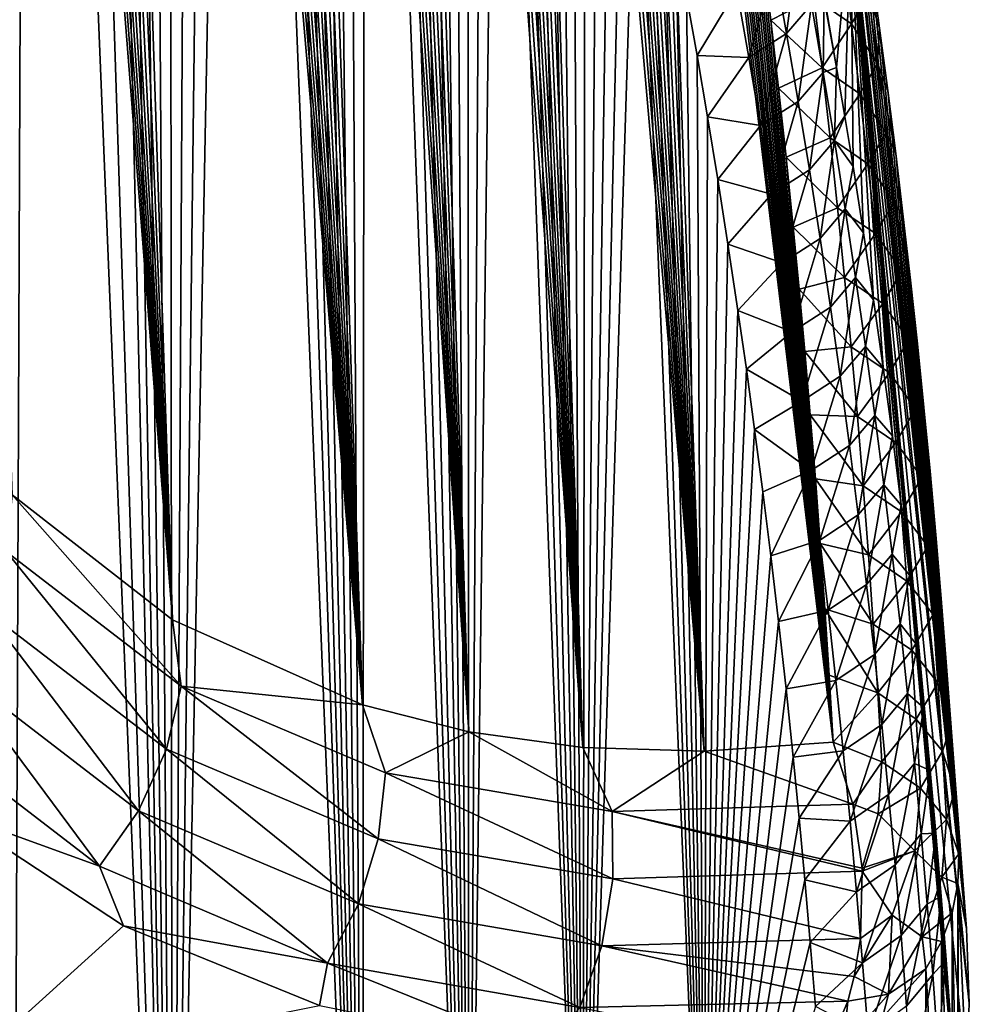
# Model space of a CAD drawing. Header units: metres. Extents: x -109 to 109, y -452 to 89.
# Tile 424 of 656: x 94.08 to 101.45, y -59.37 to -51.73. Entities that reach past the tile are written whole.
import ezdxf

# ---------------------------------------------------------------- set-up
doc = ezdxf.new("R2010")
doc.units = ezdxf.units.M
doc.layers.add('solid_k244270000c71_000_01_01', color=7, linetype='CONTINUOUS')

msp = doc.modelspace()

# ---------------------------------------------------------------- linework, layer by layer
at = {"layer": 'solid_k244270000c71_000_01_01'}
for points in [[(95.265472, -56.383541, 49.535446), (93.110634, -27.522493, 30.601496), (92.979492, -27.381588, 30.773851)], [(94.02282, -55.41444, 51.15097), (95.265472, -56.383541, 49.535446), (92.979492, -27.381588, 30.773851)], [(95.265472, -56.383541, 49.535446), (93.248306, -27.690174, 30.446127), (93.110634, -27.522493, 30.601496)], [(95.265472, -56.383541, 49.535446), (93.395241, -27.889816, 30.306898), (93.248306, -27.690174, 30.446127)], [(95.265472, -56.383541, 49.535446), (93.554832, -28.128473, 30.18388), (93.395241, -27.889816, 30.306898)], [(95.265472, -56.383541, 49.535446), (93.730324, -28.415083, 30.079674), (93.554832, -28.128473, 30.18388)], [(95.265472, -56.383541, 49.535446), (93.925484, -28.761179, 29.998798), (93.730324, -28.415083, 30.079674)], [(95.265472, -56.383541, 49.535446), (94.142647, -29.17742, 29.948421), (93.925484, -28.761179, 29.998798)], [(95.265472, -56.383541, 49.535446), (94.382721, -29.672926, 29.937283), (94.142647, -29.17742, 29.948421)], [(96.741135, -57.045139, 47.886642), (94.511551, -29.952883, 29.949003), (94.382721, -29.672926, 29.937283)], [(95.265472, -56.383541, 49.535446), (96.741135, -57.045139, 47.886642), (94.382721, -29.672926, 29.937283)], [(96.741135, -57.045139, 47.886642), (94.646324, -30.256248, 29.974174), (94.511551, -29.952883, 29.949003)], [(96.741135, -57.045139, 47.886642), (94.787125, -30.58359, 30.013449), (94.646324, -30.256248, 29.974174)], [(96.741135, -57.045139, 47.886642), (94.934067, -30.936939, 30.068628), (94.787125, -30.58359, 30.013449)], [(96.741135, -57.045139, 47.886642), (95.087265, -31.317345, 30.140705), (94.934067, -30.936939, 30.068628)], [(96.741135, -57.045139, 47.886642), (95.246849, -31.726147, 30.230917), (95.087265, -31.317345, 30.140705)], [(96.741135, -57.045139, 47.886642), (95.412903, -32.165615, 30.341255), (95.246849, -31.726147, 30.230917)], [(96.741135, -57.045139, 47.886642), (95.585526, -32.636566, 30.472559), (95.412903, -32.165615, 30.341255)], [(96.741135, -57.045139, 47.886642), (95.764824, -33.141808, 30.62722), (95.585526, -32.636566, 30.472559)], [(96.741135, -57.045139, 47.886642), (95.950874, -33.682789, 30.806593), (95.764824, -33.141808, 30.62722)], [(97.56636, -57.253414, 47.051559), (96.07869, -34.064339, 30.940819), (95.950874, -33.682789, 30.806593)], [(96.741135, -57.045139, 47.886642), (97.56636, -57.253414, 47.051559), (95.950874, -33.682789, 30.806593)], [(97.56636, -57.253414, 47.051559), (96.209541, -34.463295, 31.087397), (96.07869, -34.064339, 30.940819)], [(97.56636, -57.253414, 47.051559), (96.343407, -34.881142, 31.247585), (96.209541, -34.463295, 31.087397)], [(97.56636, -57.253414, 47.051559), (96.480331, -35.31731, 31.42098), (96.343407, -34.881142, 31.247585)], [(97.56636, -57.253414, 47.051559), (96.620224, -35.773956, 31.609423), (96.480331, -35.31731, 31.42098)], [(97.56636, -57.253414, 47.051559), (96.763138, -36.251026, 31.812901), (96.620224, -35.773956, 31.609423)], [(97.56636, -57.253414, 47.051559), (96.908997, -36.749458, 32.03228), (96.763138, -36.251026, 31.812901)], [(98.449883, -57.374477, 46.210541), (97.057686, -37.271248, 32.269295), (96.908997, -36.749458, 32.03228)], [(97.56636, -57.253414, 47.051559), (98.449883, -57.374477, 46.210541), (96.908997, -36.749458, 32.03228)], [(98.449883, -57.374477, 46.210541), (97.209259, -37.815647, 32.523354), (97.057686, -37.271248, 32.269295)], [(98.449883, -57.374477, 46.210541), (97.324677, -38.240456, 32.726578), (97.209259, -37.815647, 32.523354)], [(94.022644, -67.019218, 34.577629), (93.921356, -38.025181, 16.758844), (94.138138, -38.119164, 17.166239)], [(95.265274, -65.832581, 36.040886), (94.022644, -67.019218, 34.577629), (94.138138, -38.119164, 17.166239)], [(95.265274, -65.832581, 36.040886), (94.138138, -38.119164, 17.166239), (94.37822, -38.277065, 17.63529)], [(95.265274, -65.832581, 36.040886), (94.37822, -38.277065, 17.63529), (94.641838, -38.510315, 18.170551)], [(98.449883, -57.374477, 46.210541), (97.441521, -38.679996, 32.941177), (97.324677, -38.240456, 32.726578)], [(95.265274, -65.832581, 36.040886), (94.641838, -38.510315, 18.170551), (94.782677, -38.658661, 18.464588)], [(95.265274, -65.832581, 36.040886), (94.782677, -38.658661, 18.464588), (94.929657, -38.830875, 18.777643)], [(98.449883, -57.374477, 46.210541), (97.559883, -39.13353, 33.166523), (97.441521, -38.679996, 32.941177)], [(95.265274, -65.832581, 36.040886), (94.929657, -38.830875, 18.777643), (95.082901, -39.028248, 19.110355)], [(95.265274, -65.832581, 36.040886), (95.082901, -39.028248, 19.110355), (95.242516, -39.252426, 19.463573)], [(98.449883, -57.374477, 46.210541), (97.67955, -39.602562, 33.403988), (97.559883, -39.13353, 33.166523)], [(95.265274, -65.832581, 36.040886), (95.242516, -39.252426, 19.463573), (95.408615, -39.505981, 19.838722)], [(95.265274, -65.832581, 36.040886), (95.408615, -39.505981, 19.838722), (95.581306, -39.789974, 20.23628)], [(98.449883, -57.374477, 46.210541), (97.800339, -40.088364, 33.65472), (97.67955, -39.602562, 33.403988)], [(95.265274, -65.832581, 36.040886), (95.581306, -39.789974, 20.23628), (95.760658, -40.107662, 20.658068)], [(96.741051, -64.509384, 37.226646), (95.265274, -65.832581, 36.040886), (95.760658, -40.107662, 20.658068)], [(96.741051, -64.509384, 37.226646), (95.760658, -40.107662, 20.658068), (95.946754, -40.460812, 21.104986)], [(98.449883, -57.374477, 46.210541), (97.92244, -40.589767, 33.917648), (97.800339, -40.088364, 33.65472)], [(96.741051, -64.509384, 37.226646), (95.946754, -40.460812, 21.104986), (96.074608, -40.717167, 21.417561)], [(99.391647, -57.40308, 45.364529), (98.045624, -41.107983, 34.193924), (97.92244, -40.589767, 33.917648)], [(98.449883, -57.374477, 46.210541), (99.391647, -57.40308, 45.364529), (97.92244, -40.589767, 33.917648)], [(96.741051, -64.509384, 37.226646), (96.074608, -40.717167, 21.417561), (96.20549, -40.991093, 21.742273)], [(96.741051, -64.509384, 37.226646), (96.20549, -40.991093, 21.742273), (96.339401, -41.284267, 22.080093)], [(99.391647, -57.40308, 45.364529), (98.16954, -41.644905, 34.485298), (98.045624, -41.107983, 34.193924)], [(96.741051, -64.509384, 37.226646), (96.339401, -41.284267, 22.080093), (96.476379, -41.596123, 22.430626)], [(96.741051, -64.509384, 37.226646), (96.476379, -41.596123, 22.430626), (96.616341, -41.929134, 22.795265)], [(99.391647, -57.40308, 45.364529), (98.269302, -42.087505, 34.728859), (98.16954, -41.644905, 34.485298)], [(96.741051, -64.509384, 37.226646), (96.616341, -41.929134, 22.795265), (96.759323, -42.283272, 23.173965)], [(99.391647, -57.40308, 45.364529), (98.369644, -42.541523, 34.981541), (98.269302, -42.087505, 34.728859)], [(97.566322, -63.79586, 37.708012), (96.741051, -64.509384, 37.226646), (96.759323, -42.283272, 23.173965)], [(97.566322, -63.79586, 37.708012), (96.759323, -42.283272, 23.173965), (96.905258, -42.659676, 23.567314)], [(100.417603, -52.099319, 33.738079), (100.322754, -51.56638, 33.317566), (98.742416, -42.415699, 29.699793)], [(100.529755, -50.854004, 35.608356), (100.417603, -52.099319, 33.738079), (98.742416, -42.415699, 29.699793)], [(99.391647, -57.40308, 45.364529), (98.470284, -43.00808, 35.244434), (98.369644, -42.541523, 34.981541)], [(97.566322, -63.79586, 37.708012), (96.905258, -42.659676, 23.567314), (97.054024, -43.060658, 23.976593)], [(99.391647, -57.40308, 45.364529), (98.570953, -43.488312, 35.518631), (98.470284, -43.00808, 35.244434)], [(97.566322, -63.79586, 37.708012), (97.054024, -43.060658, 23.976593), (97.205688, -43.485409, 24.401304)], [(97.566322, -63.79586, 37.708012), (97.205688, -43.485409, 24.401304), (97.321175, -43.821548, 24.73103)], [(99.391647, -57.40308, 45.364529), (98.671738, -43.98193, 35.803814), (98.570953, -43.488312, 35.518631)], [(97.566322, -63.79586, 37.708012), (97.321175, -43.821548, 24.73103), (97.438095, -44.173435, 25.070719)], [(99.391647, -57.40308, 45.364529), (98.772789, -44.48822, 36.099281), (98.671738, -43.98193, 35.803814)], [(97.566322, -63.79586, 37.708012), (97.438095, -44.173435, 25.070719), (97.556534, -44.540215, 25.419891)], [(97.566322, -63.79586, 37.708012), (97.556534, -44.540215, 25.419891), (97.676285, -44.923706, 25.779497)], [(99.391647, -57.40308, 45.364529), (98.873726, -45.008598, 36.406422), (98.772789, -44.48822, 36.099281)], [(97.566322, -63.79586, 37.708012), (97.676285, -44.923706, 25.779497), (97.797173, -45.325424, 26.150341)], [(99.391647, -57.40308, 45.364529), (98.974144, -45.544506, 36.726631), (98.873726, -45.008598, 36.406422)], [(98.449867, -63.046947, 38.109428), (97.566322, -63.79586, 37.708012), (97.797173, -45.325424, 26.150341)], [(98.449867, -63.046947, 38.109428), (97.797173, -45.325424, 26.150341), (97.919373, -45.743958, 26.531687)], [(100.391487, -57.332981, 44.514408), (99.074013, -46.096302, 37.060184), (98.974144, -45.544506, 36.726631)], [(99.391647, -57.40308, 45.364529), (100.391487, -57.332981, 44.514408), (98.974144, -45.544506, 36.726631)], [(98.449867, -63.046947, 38.109428), (97.919373, -45.743958, 26.531687), (98.042656, -46.180805, 26.92429)], [(100.391487, -57.332981, 44.514408), (99.173721, -46.662621, 37.405655), (99.074013, -46.096302, 37.060184)], [(98.449867, -63.046947, 38.109428), (98.042656, -46.180805, 26.92429), (98.166687, -46.638268, 27.329321)], [(98.449867, -63.046947, 38.109428), (98.166687, -46.638268, 27.329321), (98.266548, -47.018555, 27.66206)], [(100.391487, -57.332981, 44.514408), (99.256294, -47.146633, 37.703716), (99.173721, -46.662621, 37.405655)], [(98.449867, -63.046947, 38.109428), (98.266548, -47.018555, 27.66206), (98.366974, -47.411327, 28.002415)], [(100.391487, -57.332981, 44.514408), (99.338005, -47.642574, 38.012024), (99.256294, -47.146633, 37.703716)], [(98.449867, -63.046947, 38.109428), (98.366974, -47.411327, 28.002415), (98.46772, -47.818012, 28.351078)], [(100.391487, -57.332981, 44.514408), (99.418495, -48.151325, 38.331509), (99.338005, -47.642574, 38.012024)], [(98.449867, -63.046947, 38.109428), (98.46772, -47.818012, 28.351078), (98.568497, -48.240028, 28.708746)], [(100.391487, -57.332981, 44.514408), (99.498138, -48.671741, 38.660961), (99.418495, -48.151325, 38.331509)], [(98.449867, -63.046947, 38.109428), (98.568497, -48.240028, 28.708746), (98.669395, -48.676968, 29.075251)], [(100.391487, -57.332981, 44.514408), (99.577087, -49.203453, 38.999947), (99.498138, -48.671741, 38.660961)], [(98.449867, -63.046947, 38.109428), (98.669395, -48.676968, 29.075251), (98.770554, -49.12793, 29.450165)], [(98.449867, -63.046947, 38.109428), (98.770554, -49.12793, 29.450165), (98.871605, -49.594704, 29.834345)], [(100.391487, -57.332981, 44.514408), (99.654839, -49.74794, 39.349953), (99.577087, -49.203453, 38.999947)], [(100.417664, -49.522816, 37.418468), (101.448524, -59.359497, 41.563969), (100.529755, -50.854004, 35.608356)], [(100.417664, -49.522816, 37.418468), (101.42804, -58.779678, 42.392033), (101.448524, -59.359497, 41.563969)], [(100.417664, -49.522816, 37.418468), (100.48259, -49.932442, 37.674034), (101.42804, -58.779678, 42.392033)], [(99.391632, -62.261734, 38.425663), (98.449867, -63.046947, 38.109428), (98.871605, -49.594704, 29.834345)], [(99.391632, -62.261734, 38.425663), (98.871605, -49.594704, 29.834345), (98.972153, -50.079098, 30.228661)], [(100.391487, -57.332981, 44.514408), (99.720161, -50.225929, 39.65984), (99.654839, -49.74794, 39.349953)], [(100.48259, -49.932442, 37.674034), (100.546295, -50.346947, 37.934528), (101.42804, -58.779678, 42.392033)], [(99.391632, -62.261734, 38.425663), (98.972153, -50.079098, 30.228661), (99.072136, -50.581482, 30.633356)], [(100.391487, -57.332981, 44.514408), (99.783928, -50.715328, 39.97982), (99.720161, -50.225929, 39.65984)], [(100.546295, -50.346947, 37.934528), (100.617531, -50.826797, 38.23843), (101.42804, -58.779678, 42.392033)], [(99.391632, -62.261734, 38.425663), (99.072136, -50.581482, 30.633356), (99.171967, -51.100048, 31.047625)], [(100.391487, -57.332981, 44.514408), (99.846283, -51.217297, 40.310638), (99.783928, -50.715328, 39.97982)], [(100.482521, -52.479504, 34.035538), (100.417603, -52.099319, 33.738079), (100.529755, -50.854004, 35.608356)], [(100.546219, -52.866009, 34.335911), (100.482521, -52.479504, 34.035538), (100.529755, -50.854004, 35.608356)], [(100.627518, -53.380814, 34.73291), (100.546219, -52.866009, 34.335911), (100.529755, -50.854004, 35.608356)], [(100.70575, -53.901924, 35.131245), (100.627518, -53.380814, 34.73291), (100.529755, -50.854004, 35.608356)], [(100.780457, -54.426758, 35.528824), (100.70575, -53.901924, 35.131245), (100.529755, -50.854004, 35.608356)], [(100.851852, -54.957203, 35.926956), (100.780457, -54.426758, 35.528824), (100.529755, -50.854004, 35.608356)], [(100.920074, -55.494781, 36.326836), (100.851852, -54.957203, 35.926956), (100.529755, -50.854004, 35.608356)], [(100.984879, -56.038239, 36.727592), (100.920074, -55.494781, 36.326836), (100.529755, -50.854004, 35.608356)], [(101.046066, -56.58633, 37.128361), (100.984879, -56.038239, 36.727592), (100.529755, -50.854004, 35.608356)], [(101.096504, -57.068714, 37.478359), (101.046066, -56.58633, 37.128361), (100.529755, -50.854004, 35.608356)], [(101.143951, -57.552952, 37.82719), (101.096504, -57.068714, 37.478359), (100.529755, -50.854004, 35.608356)], [(101.188461, -58.039803, 38.175343), (101.143951, -57.552952, 37.82719), (100.529755, -50.854004, 35.608356)], [(101.230057, -58.529613, 38.523037), (101.188461, -58.039803, 38.175343), (100.529755, -50.854004, 35.608356)], [(101.268692, -59.022385, 38.870251), (101.230057, -58.529613, 38.523037), (100.529755, -50.854004, 35.608356)], [(101.304344, -59.518108, 39.216972), (101.268692, -59.022385, 38.870251), (100.529755, -50.854004, 35.608356)], [(101.336983, -60.016781, 39.56319), (101.304344, -59.518108, 39.216972), (100.529755, -50.854004, 35.608356)], [(101.42804, -59.93932, 40.735893), (101.336983, -60.016781, 39.56319), (100.529755, -50.854004, 35.608356)], [(101.448524, -59.359497, 41.563969), (101.42804, -59.93932, 40.735893), (100.529755, -50.854004, 35.608356)], [(100.617531, -50.826797, 38.23843), (100.68647, -51.309586, 38.546715), (101.42804, -58.779678, 42.392033)], [(99.391632, -62.261734, 38.425663), (99.171967, -51.100048, 31.047625), (99.254646, -51.545895, 31.400738)], [(100.031303, -51.834877, 32.506977), (99.937096, -51.308807, 32.099869), (100.127815, -51.084698, 32.485031)], [(100.031303, -51.834877, 32.506977), (100.127815, -51.084698, 32.485031), (100.223244, -51.609734, 32.889904)], [(100.391487, -57.332981, 44.514408), (99.907997, -51.732128, 40.65189), (99.846283, -51.217297, 40.310638)], [(100.24189, -51.558693, 40.179436), (99.846283, -51.217297, 40.310638), (99.907997, -51.732128, 40.65189)], [(100.24189, -51.558693, 40.179436), (100.533943, -51.759159, 39.858986), (100.464493, -51.214611, 39.497253)], [(100.66761, -51.527912, 39.18103), (100.464493, -51.214611, 39.497253), (100.533943, -51.759159, 39.858986)], [(99.738342, -52.01944, 32.162533), (99.64489, -51.491989, 31.752165), (99.937096, -51.308807, 32.099869)], [(99.738342, -52.01944, 32.162533), (99.937096, -51.308807, 32.099869), (100.031303, -51.834877, 32.506977)], [(100.66761, -51.527912, 39.18103), (100.752815, -51.793446, 38.858261), (100.68647, -51.309586, 38.546715)], [(100.68647, -51.309586, 38.546715), (100.752815, -51.793446, 38.858261), (101.42804, -58.779678, 42.392033)], [(99.64489, -51.491989, 31.752165), (99.336464, -52.005489, 31.761581), (99.254646, -51.545895, 31.400738)], [(99.738342, -52.01944, 32.162533), (99.336464, -52.005489, 31.761581), (99.64489, -51.491989, 31.752165)], [(99.391632, -62.261734, 38.425663), (99.254646, -51.545895, 31.400738), (99.336464, -52.005489, 31.761581)], [(100.24189, -51.558693, 40.179436), (99.907997, -51.732128, 40.65189), (100.30677, -52.102135, 40.541931)], [(100.314819, -52.136719, 33.29298), (100.223244, -51.609734, 32.889904), (100.322754, -51.56638, 33.317566)], [(100.24189, -51.558693, 40.179436), (100.30677, -52.102135, 40.541931), (100.533943, -51.759159, 39.858986)], [(100.314819, -52.136719, 33.29298), (100.322754, -51.56638, 33.317566), (100.417603, -52.099319, 33.738079)], [(100.66761, -51.527912, 39.18103), (100.533943, -51.759159, 39.858986), (100.737106, -52.066418, 39.539829)], [(100.66761, -51.527912, 39.18103), (100.737106, -52.066418, 39.539829), (100.752815, -51.793446, 38.858261)], [(100.121735, -52.362976, 32.912262), (100.031303, -51.834877, 32.506977), (100.223244, -51.609734, 32.889904)], [(100.121735, -52.362976, 32.912262), (100.223244, -51.609734, 32.889904), (100.314819, -52.136719, 33.29298)], [(100.391487, -57.332981, 44.514408), (99.968483, -52.258198, 41.002769), (99.907997, -51.732128, 40.65189)], [(100.30677, -52.102135, 40.541931), (99.907997, -51.732128, 40.65189), (99.968483, -52.258198, 41.002769)], [(100.30677, -52.102135, 40.541931), (100.599899, -52.302818, 40.222694), (100.533943, -51.759159, 39.858986)], [(100.737106, -52.066418, 39.539829), (100.533943, -51.759159, 39.858986), (100.599899, -52.302818, 40.222694)], [(100.737106, -52.066418, 39.539829), (100.816467, -52.277878, 39.17284), (100.752815, -51.793446, 38.858261)], [(100.752815, -51.793446, 38.858261), (100.816467, -52.277878, 39.17284), (101.42804, -58.779678, 42.392033)], [(99.828072, -52.549034, 32.571026), (99.738342, -52.01944, 32.162533), (100.031303, -51.834877, 32.506977)], [(99.828072, -52.549034, 32.571026), (100.031303, -51.834877, 32.506977), (100.121735, -52.362976, 32.912262)], [(99.391632, -62.261734, 38.425663), (99.336464, -52.005489, 31.761581), (99.417068, -52.48003, 32.130684)], [(99.738342, -52.01944, 32.162533), (99.417068, -52.48003, 32.130684), (99.336464, -52.005489, 31.761581)], [(99.828072, -52.549034, 32.571026), (99.417068, -52.48003, 32.130684), (99.738342, -52.01944, 32.162533)], [(100.30677, -52.102135, 40.541931), (99.968483, -52.258198, 41.002769), (100.368248, -52.644669, 40.906418)], [(100.30677, -52.102135, 40.541931), (100.368248, -52.644669, 40.906418), (100.599899, -52.302818, 40.222694)], [(100.40258, -52.665585, 33.694313), (100.314819, -52.136719, 33.29298), (100.417603, -52.099319, 33.738079)], [(100.40258, -52.665585, 33.694313), (100.417603, -52.099319, 33.738079), (100.482521, -52.479504, 34.035538)], [(100.737106, -52.066418, 39.539829), (100.599899, -52.302818, 40.222694), (100.803093, -52.604057, 39.900509)], [(100.737106, -52.066418, 39.539829), (100.877762, -52.765743, 39.492321), (100.816467, -52.277878, 39.17284)], [(100.737106, -52.066418, 39.539829), (100.803093, -52.604057, 39.900509), (100.877762, -52.765743, 39.492321)], [(100.208412, -52.893032, 33.315773), (100.121735, -52.362976, 32.912262), (100.314819, -52.136719, 33.29298)], [(100.208412, -52.893032, 33.315773), (100.314819, -52.136719, 33.29298), (100.40258, -52.665585, 33.694313)], [(100.391487, -57.332981, 44.514408), (100.027077, -52.793808, 41.36248), (99.968483, -52.258198, 41.002769)], [(100.368248, -52.644669, 40.906418), (99.968483, -52.258198, 41.002769), (100.027077, -52.793808, 41.36248)], [(100.368248, -52.644669, 40.906418), (100.662354, -52.845592, 40.588329), (100.599899, -52.302818, 40.222694)], [(100.803093, -52.604057, 39.900509), (100.599899, -52.302818, 40.222694), (100.662354, -52.845592, 40.588329)], [(100.816467, -52.277878, 39.17284), (100.877762, -52.765743, 39.492321), (101.42804, -58.779678, 42.392033)], [(99.914093, -53.080692, 32.977692), (99.828072, -52.549034, 32.571026), (100.121735, -52.362976, 32.912262)], [(99.914093, -53.080692, 32.977692), (100.121735, -52.362976, 32.912262), (100.208412, -52.893032, 33.315773)], [(99.391632, -62.261734, 38.425663), (99.417068, -52.48003, 32.130684), (99.496834, -52.968002, 32.507389)], [(99.828072, -52.549034, 32.571026), (99.496834, -52.968002, 32.507389), (99.417068, -52.48003, 32.130684)], [(100.40258, -52.665585, 33.694313), (100.482521, -52.479504, 34.035538), (100.546219, -52.866009, 34.335911)], [(99.914093, -53.080692, 32.977692), (99.496834, -52.968002, 32.507389), (99.828072, -52.549034, 32.571026)], [(100.368248, -52.644669, 40.906418), (100.027077, -52.793808, 41.36248), (100.426315, -53.186298, 41.272842)], [(100.368248, -52.644669, 40.906418), (100.426315, -53.186298, 41.272842), (100.662354, -52.845592, 40.588329)], [(100.803093, -52.604057, 39.900509), (100.662354, -52.845592, 40.588329), (100.86557, -53.140842, 40.263023)], [(100.803093, -52.604057, 39.900509), (100.936562, -53.256466, 39.81628), (100.877762, -52.765743, 39.492321)], [(100.803093, -52.604057, 39.900509), (100.86557, -53.140842, 40.263023), (100.936562, -53.256466, 39.81628)], [(100.291359, -53.424976, 33.717548), (100.208412, -52.893032, 33.315773), (100.40258, -52.665585, 33.694313)], [(100.291359, -53.424976, 33.717548), (100.40258, -52.665585, 33.694313), (100.486534, -53.196262, 34.093945)], [(100.486534, -53.196262, 34.093945), (100.40258, -52.665585, 33.694313), (100.546219, -52.866009, 34.335911)], [(100.391487, -57.332981, 44.514408), (100.083115, -53.337265, 41.730221), (100.027077, -52.793808, 41.36248)], [(100.426315, -53.186298, 41.272842), (100.027077, -52.793808, 41.36248), (100.083115, -53.337265, 41.730221)], [(100.877762, -52.765743, 39.492321), (100.936562, -53.256466, 39.81628), (101.42804, -58.779678, 42.392033)], [(100.426315, -53.186298, 41.272842), (100.721329, -53.387482, 40.955837), (100.662354, -52.845592, 40.588329)], [(100.486534, -53.196262, 34.093945), (100.546219, -52.866009, 34.335911), (100.627518, -53.380814, 34.73291)], [(100.86557, -53.140842, 40.263023), (100.662354, -52.845592, 40.588329), (100.721329, -53.387482, 40.955837)], [(99.996429, -53.614349, 33.382572), (99.914093, -53.080692, 32.977692), (100.208412, -52.893032, 33.315773)], [(99.996429, -53.614349, 33.382572), (100.208412, -52.893032, 33.315773), (100.291359, -53.424976, 33.717548)], [(99.391632, -62.261734, 38.425663), (99.496834, -52.968002, 32.507389), (99.575905, -53.468872, 32.891502)], [(99.914093, -53.080692, 32.977692), (99.575905, -53.468872, 32.891502), (99.496834, -52.968002, 32.507389)], [(99.996429, -53.614349, 33.382572), (99.575905, -53.468872, 32.891502), (99.914093, -53.080692, 32.977692)], [(100.86557, -53.140842, 40.263023), (100.721329, -53.387482, 40.955837), (100.924561, -53.676773, 40.627316)], [(100.86557, -53.140842, 40.263023), (100.992714, -53.749165, 40.1441), (100.936562, -53.256466, 39.81628)], [(100.86557, -53.140842, 40.263023), (100.924561, -53.676773, 40.627316), (100.992714, -53.749165, 40.1441)], [(100.426315, -53.186298, 41.272842), (100.083115, -53.337265, 41.730221), (100.480995, -53.727028, 41.641155)], [(100.370598, -53.95874, 34.117638), (100.291359, -53.424976, 33.717548), (100.486534, -53.196262, 34.093945)], [(100.370598, -53.95874, 34.117638), (100.486534, -53.196262, 34.093945), (100.566711, -53.728687, 34.491924)], [(100.426315, -53.186298, 41.272842), (100.480995, -53.727028, 41.641155), (100.721329, -53.387482, 40.955837)], [(100.566711, -53.728687, 34.491924), (100.486534, -53.196262, 34.093945), (100.627518, -53.380814, 34.73291)], [(100.936562, -53.256466, 39.81628), (100.992714, -53.749165, 40.1441), (101.42804, -58.779678, 42.392033)], [(100.391487, -57.332981, 44.514408), (100.129524, -53.817894, 42.057949), (100.083115, -53.337265, 41.730221)], [(100.480995, -53.727028, 41.641155), (100.083115, -53.337265, 41.730221), (100.129524, -53.817894, 42.057949)], [(100.480995, -53.727028, 41.641155), (100.776833, -53.92849, 41.325169), (100.721329, -53.387482, 40.955837)], [(100.566711, -53.728687, 34.491924), (100.627518, -53.380814, 34.73291), (100.70575, -53.901924, 35.131245)], [(100.924561, -53.676773, 40.627316), (100.721329, -53.387482, 40.955837), (100.776833, -53.92849, 41.325169)], [(99.391632, -62.261734, 38.425663), (99.575905, -53.468872, 32.891502), (99.653786, -53.984489, 33.283863)], [(99.996429, -53.614349, 33.382572), (99.653786, -53.984489, 33.283863), (99.575905, -53.468872, 32.891502)], [(100.075104, -54.149918, 33.785702), (99.996429, -53.614349, 33.382572), (100.291359, -53.424976, 33.717548)], [(100.075104, -54.149918, 33.785702), (100.291359, -53.424976, 33.717548), (100.370598, -53.95874, 34.117638)], [(100.075104, -54.149918, 33.785702), (99.653786, -53.984489, 33.283863), (99.996429, -53.614349, 33.382572)], [(100.924561, -53.676773, 40.627316), (100.776833, -53.92849, 41.325169), (100.980064, -54.211857, 40.993347)], [(100.924561, -53.676773, 40.627316), (101.046074, -54.24297, 40.475163), (100.992714, -53.749165, 40.1441)], [(100.924561, -53.676773, 40.627316), (100.980064, -54.211857, 40.993347), (101.046074, -54.24297, 40.475163)], [(100.480995, -53.727028, 41.641155), (100.129524, -53.817894, 42.057949), (100.53228, -54.266857, 42.011303)], [(100.446144, -54.494247, 34.516083), (100.370598, -53.95874, 34.117638), (100.566711, -53.728687, 34.491924)], [(100.446144, -54.494247, 34.516083), (100.566711, -53.728687, 34.491924), (100.643135, -54.262791, 34.88829)], [(100.480995, -53.727028, 41.641155), (100.53228, -54.266857, 42.011303), (100.776833, -53.92849, 41.325169)], [(100.643135, -54.262791, 34.88829), (100.566711, -53.728687, 34.491924), (100.70575, -53.901924, 35.131245)], [(100.992714, -53.749165, 40.1441), (101.046074, -54.24297, 40.475163), (101.42804, -58.779678, 42.392033)], [(100.391487, -57.332981, 44.514408), (100.173264, -54.302776, 42.390972), (100.129524, -53.817894, 42.057949)], [(100.53228, -54.266857, 42.011303), (100.129524, -53.817894, 42.057949), (100.173264, -54.302776, 42.390972)], [(100.53228, -54.266857, 42.011303), (100.828873, -54.468624, 41.696274), (100.776833, -53.92849, 41.325169)], [(100.643135, -54.262791, 34.88829), (100.70575, -53.901924, 35.131245), (100.780457, -54.426758, 35.528824)], [(100.980064, -54.211857, 40.993347), (100.776833, -53.92849, 41.325169), (100.828873, -54.468624, 41.696274)], [(99.391632, -62.261734, 38.425663), (99.653786, -53.984489, 33.283863), (99.719215, -54.43959, 33.627399)], [(100.075104, -54.149918, 33.785702), (99.719215, -54.43959, 33.627399), (99.653786, -53.984489, 33.283863)], [(100.150131, -54.687332, 34.18713), (100.075104, -54.149918, 33.785702), (100.370598, -53.95874, 34.117638)], [(100.150131, -54.687332, 34.18713), (100.370598, -53.95874, 34.117638), (100.446144, -54.494247, 34.516083)], [(100.150131, -54.687332, 34.18713), (99.719215, -54.43959, 33.627399), (100.075104, -54.149918, 33.785702)], [(100.980064, -54.211857, 40.993347), (100.828873, -54.468624, 41.696274), (101.032097, -54.746101, 41.361069)], [(100.980064, -54.211857, 40.993347), (101.096519, -54.736992, 40.808842), (101.046074, -54.24297, 40.475163)], [(100.980064, -54.211857, 40.993347), (101.032097, -54.746101, 41.361069), (101.096519, -54.736992, 40.808842)], [(101.046074, -54.24297, 40.475163), (101.096519, -54.736992, 40.808842), (101.42804, -58.779678, 42.392033)], [(100.53228, -54.266857, 42.011303), (100.173264, -54.302776, 42.390972), (100.580193, -54.805775, 42.383251)], [(100.391487, -57.332981, 44.514408), (100.214882, -54.793324, 42.729939), (100.173264, -54.302776, 42.390972)], [(100.580193, -54.805775, 42.383251), (100.173264, -54.302776, 42.390972), (100.214882, -54.793324, 42.729939)], [(100.518021, -55.031445, 34.912918), (100.446144, -54.494247, 34.516083), (100.643135, -54.262791, 34.88829)], [(100.518021, -55.031445, 34.912918), (100.643135, -54.262791, 34.88829), (100.71582, -54.798515, 35.283085)], [(100.53228, -54.266857, 42.011303), (100.580193, -54.805775, 42.383251), (100.828873, -54.468624, 41.696274)], [(100.71582, -54.798515, 35.283085), (100.643135, -54.262791, 34.88829), (100.780457, -54.426758, 35.528824)], [(99.391632, -62.261734, 38.425663), (99.719215, -54.43959, 33.627399), (99.783081, -54.908051, 33.978172)], [(100.150131, -54.687332, 34.18713), (99.783081, -54.908051, 33.978172), (99.719215, -54.43959, 33.627399)], [(100.580193, -54.805775, 42.383251), (100.877449, -55.007877, 42.069122), (100.828873, -54.468624, 41.696274)], [(100.71582, -54.798515, 35.283085), (100.780457, -54.426758, 35.528824), (100.851852, -54.957203, 35.926956)], [(101.032097, -54.746101, 41.361069), (100.828873, -54.468624, 41.696274), (100.877449, -55.007877, 42.069122)], [(100.221527, -55.226521, 34.586884), (100.150131, -54.687332, 34.18713), (100.446144, -54.494247, 34.516083)], [(100.221527, -55.226521, 34.586884), (100.446144, -54.494247, 34.516083), (100.518021, -55.031445, 34.912918)], [(100.221527, -55.226521, 34.586884), (99.783081, -54.908051, 33.978172), (100.150131, -54.687332, 34.18713)], [(101.032097, -54.746101, 41.361069), (100.877449, -55.007877, 42.069122), (101.080666, -55.279499, 41.730446)], [(101.032097, -54.746101, 41.361069), (101.143974, -55.230465, 41.144604), (101.096519, -54.736992, 40.808842)], [(101.032097, -54.746101, 41.361069), (101.080666, -55.279499, 41.730446), (101.143974, -55.230465, 41.144604)], [(101.096519, -54.736992, 40.808842), (101.143974, -55.230465, 41.144604), (101.42804, -58.779678, 42.392033)], [(100.391487, -57.332981, 44.514408), (100.254402, -55.289658, 43.07489), (100.214882, -54.793324, 42.729939)], [(100.624725, -55.343784, 42.756966), (100.214882, -54.793324, 42.729939), (100.254402, -55.289658, 43.07489)], [(100.580193, -54.805775, 42.383251), (100.214882, -54.793324, 42.729939), (100.624725, -55.343784, 42.756966)], [(100.586235, -55.570271, 35.308167), (100.518021, -55.031445, 34.912918), (100.71582, -54.798515, 35.283085)], [(100.580193, -54.805775, 42.383251), (100.624725, -55.343784, 42.756966), (100.877449, -55.007877, 42.069122)], [(100.586235, -55.570271, 35.308167), (100.71582, -54.798515, 35.283085), (100.784782, -55.335815, 35.676331)], [(100.784782, -55.335815, 35.676331), (100.71582, -54.798515, 35.283085), (100.851852, -54.957203, 35.926956)], [(99.391632, -62.261734, 38.425663), (99.783081, -54.908051, 33.978172), (99.84552, -55.390938, 34.337002)], [(100.221527, -55.226521, 34.586884), (99.84552, -55.390938, 34.337002), (99.783081, -54.908051, 33.978172)], [(100.624725, -55.343784, 42.756966), (100.922577, -55.546249, 42.443676), (100.877449, -55.007877, 42.069122)], [(100.784782, -55.335815, 35.676331), (100.851852, -54.957203, 35.926956), (100.920074, -55.494781, 36.326836)], [(101.080666, -55.279499, 41.730446), (100.877449, -55.007877, 42.069122), (100.922577, -55.546249, 42.443676)], [(100.289307, -55.767429, 34.984993), (100.221527, -55.226521, 34.586884), (100.518021, -55.031445, 34.912918)], [(100.289307, -55.767429, 34.984993), (100.518021, -55.031445, 34.912918), (100.586235, -55.570271, 35.308167)], [(100.221527, -55.226521, 34.586884), (99.907303, -55.887955, 34.7043), (99.84552, -55.390938, 34.337002)], [(100.289307, -55.767429, 34.984993), (99.907303, -55.887955, 34.7043), (100.221527, -55.226521, 34.586884)], [(101.080666, -55.279499, 41.730446), (101.188492, -55.724159, 41.483028), (101.143974, -55.230465, 41.144604)], [(101.143974, -55.230465, 41.144604), (101.188492, -55.724159, 41.483028), (101.42804, -58.779678, 42.392033)], [(100.391487, -57.332981, 44.514408), (100.291832, -55.791786, 43.425819), (100.254402, -55.289658, 43.07489)], [(100.665878, -55.880867, 43.13242), (100.254402, -55.289658, 43.07489), (100.291832, -55.791786, 43.425819)], [(100.624725, -55.343784, 42.756966), (100.254402, -55.289658, 43.07489), (100.665878, -55.880867, 43.13242)], [(101.080666, -55.279499, 41.730446), (100.922577, -55.546249, 42.443676), (101.125778, -55.81205, 42.101456)], [(101.080666, -55.279499, 41.730446), (101.125778, -55.81205, 42.101456), (101.188492, -55.724159, 41.483028)], [(99.391632, -62.261734, 38.425663), (99.84552, -55.390938, 34.337002), (99.907303, -55.887955, 34.7043)], [(100.650795, -56.110683, 35.701851), (100.586235, -55.570271, 35.308167), (100.784782, -55.335815, 35.676331)], [(100.624725, -55.343784, 42.756966), (100.665878, -55.880867, 43.13242), (100.922577, -55.546249, 42.443676)], [(100.650795, -56.110683, 35.701851), (100.784782, -55.335815, 35.676331), (100.850037, -55.874638, 36.06805)], [(100.850037, -55.874638, 36.06805), (100.784782, -55.335815, 35.676331), (100.920074, -55.494781, 36.326836)], [(93.978386, -55.857815, 51.430904), (95.334251, -56.898129, 49.682163), (94.02282, -55.41444, 51.15097)], [(95.334251, -56.898129, 49.682163), (95.265472, -56.383541, 49.535446), (94.02282, -55.41444, 51.15097)], [(100.665878, -55.880867, 43.13242), (100.964256, -56.083729, 42.819912), (100.922577, -55.546249, 42.443676)], [(100.850037, -55.874638, 36.06805), (100.920074, -55.494781, 36.326836), (100.984879, -56.038239, 36.727592)], [(101.125778, -55.81205, 42.101456), (100.922577, -55.546249, 42.443676), (100.964256, -56.083729, 42.819912)], [(100.35347, -56.310005, 35.381477), (100.289307, -55.767429, 34.984993), (100.586235, -55.570271, 35.308167)], [(100.35347, -56.310005, 35.381477), (100.586235, -55.570271, 35.308167), (100.650795, -56.110683, 35.701851)], [(100.289307, -55.767429, 34.984993), (99.967857, -56.397842, 35.078846), (99.907303, -55.887955, 34.7043)], [(100.35347, -56.310005, 35.381477), (99.967857, -56.397842, 35.078846), (100.289307, -55.767429, 34.984993)], [(101.125778, -55.81205, 42.101456), (101.23008, -56.218403, 41.824375), (101.188492, -55.724159, 41.483028)], [(101.188492, -55.724159, 41.483028), (101.23008, -56.218403, 41.824375), (101.42804, -58.779678, 42.392033)], [(100.391487, -57.332981, 44.514408), (100.327156, -56.299713, 43.782719), (100.291832, -55.791786, 43.425819)], [(100.703667, -56.417027, 43.509579), (100.291832, -55.791786, 43.425819), (100.327156, -56.299713, 43.782719)], [(100.665878, -55.880867, 43.13242), (100.291832, -55.791786, 43.425819), (100.703667, -56.417027, 43.509579)], [(101.125778, -55.81205, 42.101456), (100.964256, -56.083729, 42.819912), (101.167427, -56.343754, 42.474068)], [(101.125778, -55.81205, 42.101456), (101.167427, -56.343754, 42.474068), (101.23008, -56.218403, 41.824375)], [(93.817238, -56.314861, 51.637344), (95.219643, -57.389107, 49.834751), (93.978386, -55.857815, 51.430904)], [(95.219643, -57.389107, 49.834751), (95.334251, -56.898129, 49.682163), (93.978386, -55.857815, 51.430904)], [(99.391632, -62.261734, 38.425663), (99.907303, -55.887955, 34.7043), (99.967857, -56.397842, 35.078846)], [(100.711723, -56.652626, 36.093998), (100.650795, -56.110683, 35.701851), (100.850037, -55.874638, 36.06805)], [(100.665878, -55.880867, 43.13242), (100.703667, -56.417027, 43.509579), (100.964256, -56.083729, 42.819912)], [(100.711723, -56.652626, 36.093998), (100.850037, -55.874638, 36.06805), (100.911591, -56.41494, 36.458275)], [(100.911591, -56.41494, 36.458275), (100.850037, -55.874638, 36.06805), (100.984879, -56.038239, 36.727592)], [(100.703667, -56.417027, 43.509579), (101.00248, -56.620312, 43.197796), (100.964256, -56.083729, 42.819912)], [(100.911591, -56.41494, 36.458275), (100.984879, -56.038239, 36.727592), (101.046066, -56.58633, 37.128361)], [(101.167427, -56.343754, 42.474068), (100.964256, -56.083729, 42.819912), (101.00248, -56.620312, 43.197796)], [(100.41404, -56.854191, 35.776356), (100.35347, -56.310005, 35.381477), (100.650795, -56.110683, 35.701851)], [(100.41404, -56.854191, 35.776356), (100.650795, -56.110683, 35.701851), (100.711723, -56.652626, 36.093998)], [(101.167427, -56.343754, 42.474068), (101.268707, -56.713188, 42.168644), (101.23008, -56.218403, 41.824375)], [(101.23008, -56.218403, 41.824375), (101.268707, -56.713188, 42.168644), (101.42804, -58.779678, 42.392033)], [(100.35347, -56.310005, 35.381477), (100.02652, -56.919312, 35.459343), (99.967857, -56.397842, 35.078846)], [(100.41404, -56.854191, 35.776356), (100.02652, -56.919312, 35.459343), (100.35347, -56.310005, 35.381477)], [(100.391487, -57.332981, 44.514408), (100.360374, -56.813442, 44.145584), (100.327156, -56.299713, 43.782719)], [(100.738075, -56.952251, 43.888412), (100.327156, -56.299713, 43.782719), (100.360374, -56.813442, 44.145584)], [(100.703667, -56.417027, 43.509579), (100.327156, -56.299713, 43.782719), (100.738075, -56.952251, 43.888412)], [(93.550255, -56.753155, 51.756062), (95.003448, -57.865795, 49.89394), (93.817238, -56.314861, 51.637344)], [(95.003448, -57.865795, 49.89394), (95.219643, -57.389107, 49.834751), (93.817238, -56.314861, 51.637344)], [(95.334251, -56.898129, 49.682163), (96.741135, -57.045139, 47.886642), (95.265472, -56.383541, 49.535446)], [(101.167427, -56.343754, 42.474068), (101.00248, -56.620312, 43.197796), (101.20562, -56.874599, 42.848248)], [(101.167427, -56.343754, 42.474068), (101.20562, -56.874599, 42.848248), (101.268707, -56.713188, 42.168644)], [(99.391632, -62.261734, 38.425663), (99.967857, -56.397842, 35.078846), (100.02652, -56.919312, 35.459343)], [(100.703667, -56.417027, 43.509579), (100.738075, -56.952251, 43.888412), (101.00248, -56.620312, 43.197796)], [(100.769028, -57.196053, 36.484627), (100.711723, -56.652626, 36.093998), (100.911591, -56.41494, 36.458275)], [(100.769028, -57.196053, 36.484627), (100.911591, -56.41494, 36.458275), (100.96946, -56.956665, 36.847027)], [(100.96946, -56.956665, 36.847027), (100.911591, -56.41494, 36.458275), (101.046066, -56.58633, 37.128361)], [(100.96946, -56.956665, 36.847027), (101.046066, -56.58633, 37.128361), (101.096504, -57.068714, 37.478359)], [(100.471016, -57.399937, 36.169655), (100.41404, -56.854191, 35.776356), (100.711723, -56.652626, 36.093998)], [(100.471016, -57.399937, 36.169655), (100.711723, -56.652626, 36.093998), (100.769028, -57.196053, 36.484627)], [(100.738075, -56.952251, 43.888412), (101.03727, -57.155998, 43.577293), (101.00248, -56.620312, 43.197796)], [(101.20562, -56.874599, 42.848248), (101.00248, -56.620312, 43.197796), (101.03727, -57.155998, 43.577293)], [(93.195953, -57.142296, 51.778816), (94.700653, -58.295128, 49.855621), (93.550255, -56.753155, 51.756062)], [(94.700653, -58.295128, 49.855621), (95.003448, -57.865795, 49.89394), (93.550255, -56.753155, 51.756062)], [(101.20562, -56.874599, 42.848248), (101.304359, -57.208496, 42.515842), (101.268707, -56.713188, 42.168644)], [(101.268707, -56.713188, 42.168644), (101.304359, -57.208496, 42.515842), (101.42804, -58.779678, 42.392033)], [(100.738075, -56.952251, 43.888412), (100.360374, -56.813442, 44.145584), (100.391487, -57.332981, 44.514408)], [(95.219643, -57.389107, 49.834751), (96.86277, -58.084888, 48.049568), (95.334251, -56.898129, 49.682163)], [(95.334251, -56.898129, 49.682163), (96.91983, -57.57206, 47.943607), (96.741135, -57.045139, 47.886642)], [(96.86277, -58.084888, 48.049568), (96.91983, -57.57206, 47.943607), (95.334251, -56.898129, 49.682163)], [(99.391632, -62.261734, 38.425663), (100.02652, -56.919312, 35.459343), (100.082626, -57.451077, 35.844509)], [(100.41404, -56.854191, 35.776356), (100.082626, -57.451077, 35.844509), (100.02652, -56.919312, 35.459343)], [(100.471016, -57.399937, 36.169655), (100.082626, -57.451077, 35.844509), (100.41404, -56.854191, 35.776356)], [(101.20562, -56.874599, 42.848248), (101.03727, -57.155998, 43.577293), (101.240364, -57.404591, 43.223972)], [(101.20562, -56.874599, 42.848248), (101.240364, -57.404591, 43.223972), (101.304359, -57.208496, 42.515842)], [(100.738075, -56.952251, 43.888412), (100.391487, -57.332981, 44.514408), (100.769119, -57.48653, 44.26889)], [(100.738075, -56.952251, 43.888412), (100.769119, -57.48653, 44.26889), (101.03727, -57.155998, 43.577293)], [(100.822708, -57.740913, 36.87376), (100.769028, -57.196053, 36.484627), (100.96946, -56.956665, 36.847027)], [(100.822708, -57.740913, 36.87376), (100.96946, -56.956665, 36.847027), (101.023659, -57.499779, 37.234325)], [(101.023659, -57.499779, 37.234325), (100.96946, -56.956665, 36.847027), (101.096504, -57.068714, 37.478359)], [(96.91983, -57.57206, 47.943607), (97.56636, -57.253414, 47.051559), (96.741135, -57.045139, 47.886642)], [(101.023659, -57.499779, 37.234325), (101.096504, -57.068714, 37.478359), (101.143951, -57.552952, 37.82719)], [(93.195953, -57.142296, 51.778816), (93.54792, -57.87973, 50.930786), (94.700653, -58.295128, 49.855621)], [(100.524414, -57.947189, 36.56139), (100.471016, -57.399937, 36.169655), (100.769028, -57.196053, 36.484627)], [(100.524414, -57.947189, 36.56139), (100.769028, -57.196053, 36.484627), (100.822708, -57.740913, 36.87376)], [(100.769119, -57.48653, 44.26889), (101.068611, -57.690773, 43.958385), (101.03727, -57.155998, 43.577293)], [(101.240364, -57.404591, 43.223972), (101.03727, -57.155998, 43.577293), (101.068611, -57.690773, 43.958385)], [(101.240364, -57.404591, 43.223972), (101.33699, -57.704308, 42.865971), (101.304359, -57.208496, 42.515842)], [(101.304359, -57.208496, 42.515842), (101.33699, -57.704308, 42.865971), (101.42804, -58.779678, 42.392033)], [(96.91983, -57.57206, 47.943607), (98.67688, -57.87318, 46.259869), (97.56636, -57.253414, 47.051559)], [(98.67688, -57.87318, 46.259869), (98.449883, -57.374477, 46.210541), (97.56636, -57.253414, 47.051559)], [(98.67688, -57.87318, 46.259869), (99.391647, -57.40308, 45.364529), (98.449883, -57.374477, 46.210541)], [(100.54493, -57.813889, 44.663055), (100.391487, -57.332981, 44.514408), (99.391647, -57.40308, 45.364529)], [(100.54493, -57.813889, 44.663055), (100.769119, -57.48653, 44.26889), (100.391487, -57.332981, 44.514408)], [(95.003448, -57.865795, 49.89394), (96.708672, -58.588554, 48.056793), (95.219643, -57.389107, 49.834751)], [(96.708672, -58.588554, 48.056793), (96.86277, -58.084888, 48.049568), (95.219643, -57.389107, 49.834751)], [(98.67688, -57.87318, 46.259869), (100.54493, -57.813889, 44.663055), (99.391647, -57.40308, 45.364529)], [(99.391632, -62.261734, 38.425663), (100.082626, -57.451077, 35.844509), (100.129089, -57.923798, 36.184353)], [(100.471016, -57.399937, 36.169655), (100.129089, -57.923798, 36.184353), (100.082626, -57.451077, 35.844509)], [(100.524414, -57.947189, 36.56139), (100.129089, -57.923798, 36.184353), (100.471016, -57.399937, 36.169655)], [(101.240364, -57.404591, 43.223972), (101.068611, -57.690773, 43.958385), (101.27166, -57.93372, 43.601212)], [(101.240364, -57.404591, 43.223972), (101.27166, -57.93372, 43.601212), (101.33699, -57.704308, 42.865971)], [(100.54493, -57.813889, 44.663055), (100.74147, -57.890793, 44.518867), (100.769119, -57.48653, 44.26889)], [(100.74147, -57.890793, 44.518867), (101.068611, -57.690773, 43.958385), (100.769119, -57.48653, 44.26889)], [(100.87278, -58.287174, 37.26141), (100.822708, -57.740913, 36.87376), (101.023659, -57.499779, 37.234325)], [(100.87278, -58.287174, 37.26141), (101.023659, -57.499779, 37.234325), (101.074188, -58.044239, 37.620186)], [(101.074188, -58.044239, 37.620186), (101.023659, -57.499779, 37.234325), (101.143951, -57.552952, 37.82719)], [(96.86277, -58.084888, 48.049568), (98.683701, -58.395344, 46.328987), (96.91983, -57.57206, 47.943607)], [(98.683701, -58.395344, 46.328987), (98.67688, -57.87318, 46.259869), (96.91983, -57.57206, 47.943607)], [(101.074188, -58.044239, 37.620186), (101.143951, -57.552952, 37.82719), (101.188461, -58.039803, 38.175343)], [(100.574234, -58.495907, 36.951569), (100.524414, -57.947189, 36.56139), (100.822708, -57.740913, 36.87376)], [(100.574234, -58.495907, 36.951569), (100.822708, -57.740913, 36.87376), (100.87278, -58.287174, 37.26141)], [(101.0261, -58.176052, 44.251442), (101.068611, -57.690773, 43.958385), (100.74147, -57.890793, 44.518867)], [(101.0261, -58.176052, 44.251442), (101.27166, -57.93372, 43.601212), (101.068611, -57.690773, 43.958385)], [(101.27166, -57.93372, 43.601212), (101.366577, -58.200615, 43.219021), (101.33699, -57.704308, 42.865971)], [(101.33699, -57.704308, 42.865971), (101.366577, -58.200615, 43.219021), (101.42804, -58.779678, 42.392033)], [(98.67688, -57.87318, 46.259869), (100.616028, -58.310749, 44.706604), (100.54493, -57.813889, 44.663055)], [(100.54493, -57.813889, 44.663055), (100.616028, -58.310749, 44.706604), (100.74147, -57.890793, 44.518867)], [(94.885963, -58.759335, 49.306023), (93.54792, -57.87973, 50.930786), (93.572792, -59.947258, 48.747509)], [(94.700653, -58.295128, 49.855621), (93.54792, -57.87973, 50.930786), (94.885963, -58.759335, 49.306023)], [(94.700653, -58.295128, 49.855621), (96.468231, -59.048119, 47.964783), (95.003448, -57.865795, 49.89394)], [(96.468231, -59.048119, 47.964783), (96.708672, -58.588554, 48.056793), (95.003448, -57.865795, 49.89394)], [(98.67688, -57.87318, 46.259869), (100.617409, -58.333862, 44.706215), (100.616028, -58.310749, 44.706604)], [(98.683701, -58.395344, 46.328987), (100.617409, -58.333862, 44.706215), (98.67688, -57.87318, 46.259869)], [(101.0261, -58.176052, 44.251442), (100.74147, -57.890793, 44.518867), (100.616028, -58.310749, 44.706604)], [(99.391632, -62.261734, 38.425663), (100.129089, -57.923798, 36.184353), (100.172897, -58.403053, 36.526447)], [(100.524414, -57.947189, 36.56139), (100.172897, -58.403053, 36.526447), (100.129089, -57.923798, 36.184353)], [(100.574234, -58.495907, 36.951569), (100.172897, -58.403053, 36.526447), (100.524414, -57.947189, 36.56139)], [(101.235489, -58.381351, 43.873825), (101.27166, -57.93372, 43.601212), (101.0261, -58.176052, 44.251442)], [(101.235489, -58.381351, 43.873825), (101.366577, -58.200615, 43.219021), (101.27166, -57.93372, 43.601212)], [(100.91925, -58.834797, 37.647579), (100.87278, -58.287174, 37.26141), (101.074188, -58.044239, 37.620186)], [(100.91925, -58.834797, 37.647579), (101.074188, -58.044239, 37.620186), (101.121048, -58.590019, 38.004608)], [(101.121048, -58.590019, 38.004608), (101.074188, -58.044239, 37.620186), (101.188461, -58.039803, 38.175343)], [(101.121048, -58.590019, 38.004608), (101.188461, -58.039803, 38.175343), (101.230057, -58.529613, 38.523037)], [(96.708672, -58.588554, 48.056793), (98.598572, -58.914021, 46.294277), (96.86277, -58.084888, 48.049568)], [(98.598572, -58.914021, 46.294277), (98.683701, -58.395344, 46.328987), (96.86277, -58.084888, 48.049568)], [(100.617409, -58.333862, 44.706215), (101.0261, -58.176052, 44.251442), (100.616028, -58.310749, 44.706604)], [(100.617409, -58.333862, 44.706215), (100.850197, -58.676998, 44.454647), (101.0261, -58.176052, 44.251442)], [(101.081688, -58.844505, 44.06834), (101.0261, -58.176052, 44.251442), (100.850197, -58.676998, 44.454647)], [(101.081688, -58.844505, 44.06834), (101.235489, -58.381351, 43.873825), (101.0261, -58.176052, 44.251442)], [(101.235489, -58.381351, 43.873825), (101.360176, -58.430267, 43.377823), (101.366577, -58.200615, 43.219021)], [(101.360176, -58.430267, 43.377823), (101.42804, -58.779678, 42.392033), (101.366577, -58.200615, 43.219021)], [(94.700653, -58.295128, 49.855621), (94.885963, -58.759335, 49.306023), (96.468231, -59.048119, 47.964783)], [(100.620483, -59.046062, 37.340202), (100.574234, -58.495907, 36.951569), (100.87278, -58.287174, 37.26141)], [(100.620483, -59.046062, 37.340202), (100.87278, -58.287174, 37.26141), (100.91925, -58.834797, 37.647579)], [(98.683701, -58.395344, 46.328987), (100.60379, -58.856331, 44.640614), (100.617409, -58.333862, 44.706215)], [(100.617409, -58.333862, 44.706215), (100.60379, -58.856331, 44.640614), (100.850197, -58.676998, 44.454647)], [(98.598572, -58.914021, 46.294277), (100.60379, -58.856331, 44.640614), (98.683701, -58.395344, 46.328987)], [(99.391632, -62.261734, 38.425663), (100.172897, -58.403053, 36.526447), (100.214569, -58.889889, 36.871868)], [(100.574234, -58.495907, 36.951569), (100.214569, -58.889889, 36.871868), (100.172897, -58.403053, 36.526447)], [(101.081688, -58.844505, 44.06834), (101.314957, -58.658199, 43.53294), (101.235489, -58.381351, 43.873825)], [(101.235489, -58.381351, 43.873825), (101.314957, -58.658199, 43.53294), (101.360176, -58.430267, 43.377823)], [(101.360176, -58.430267, 43.377823), (101.314957, -58.658199, 43.53294), (101.360176, -60.746136, 40.070393)], [(101.360176, -58.430267, 43.377823), (101.366577, -60.518398, 39.908882), (101.42804, -59.93932, 40.735893)], [(101.360176, -58.430267, 43.377823), (101.360176, -60.746136, 40.070393), (101.366577, -60.518398, 39.908882)], [(101.360176, -58.430267, 43.377823), (101.42804, -59.93932, 40.735893), (101.448524, -59.359497, 41.563969)], [(101.360176, -58.430267, 43.377823), (101.448524, -59.359497, 41.563969), (101.42804, -58.779678, 42.392033)], [(100.620483, -59.046062, 37.340202), (100.214569, -58.889889, 36.871868), (100.574234, -58.495907, 36.951569)], [(101.164253, -59.137089, 38.387611), (101.121048, -58.590019, 38.004608), (101.230057, -58.529613, 38.523037)], [(101.164253, -59.137089, 38.387611), (101.230057, -58.529613, 38.523037), (101.268692, -59.022385, 38.870251)], [(96.468231, -59.048119, 47.964783), (98.427391, -59.39323, 46.158142), (96.708672, -58.588554, 48.056793)], [(98.427391, -59.39323, 46.158142), (98.598572, -58.914021, 46.294277), (96.708672, -58.588554, 48.056793)], [(100.962112, -59.383755, 38.032276), (100.91925, -58.834797, 37.647579), (101.121048, -58.590019, 38.004608)], [(100.962112, -59.383755, 38.032276), (101.121048, -58.590019, 38.004608), (101.164253, -59.137089, 38.387611)], [(100.60379, -58.856331, 44.640614), (100.554947, -59.153214, 44.551682), (100.850197, -58.676998, 44.454647)], [(100.82151, -59.289322, 44.170547), (100.850197, -58.676998, 44.454647), (100.554947, -59.153214, 44.551682)], [(100.82151, -59.289322, 44.170547), (101.081688, -58.844505, 44.06834), (100.850197, -58.676998, 44.454647)], [(101.081688, -58.844505, 44.06834), (101.231827, -58.880642, 43.680454), (101.314957, -58.658199, 43.53294)], [(101.314957, -58.658199, 43.53294), (101.231827, -58.880642, 43.680454), (101.314957, -60.969879, 40.231537)], [(101.314957, -58.658199, 43.53294), (101.314957, -60.969879, 40.231537), (101.360176, -60.746136, 40.070393)], [(96.405663, -59.377026, 47.689861), (94.885963, -58.759335, 49.306023), (93.572792, -59.947258, 48.747509)], [(96.468231, -59.048119, 47.964783), (94.885963, -58.759335, 49.306023), (96.405663, -59.377026, 47.689861)], [(100.663162, -59.59761, 37.727291), (100.620483, -59.046062, 37.340202), (100.91925, -58.834797, 37.647579)], [(100.663162, -59.59761, 37.727291), (100.91925, -58.834797, 37.647579), (100.962112, -59.383755, 38.032276)], [(98.598572, -58.914021, 46.294277), (100.554947, -59.153214, 44.551682), (100.60379, -58.856331, 44.640614)], [(99.391632, -62.261734, 38.425663), (100.214569, -58.889889, 36.871868), (100.254158, -59.384388, 37.220718)], [(100.620483, -59.046062, 37.340202), (100.254158, -59.384388, 37.220718), (100.214569, -58.889889, 36.871868)], [(100.82151, -59.289322, 44.170547), (101.112427, -59.093109, 43.81739), (101.081688, -58.844505, 44.06834)], [(101.081688, -58.844505, 44.06834), (101.112427, -59.093109, 43.81739), (101.231827, -58.880642, 43.680454)], [(101.231827, -58.880642, 43.680454), (101.112427, -59.093109, 43.81739), (101.231827, -61.184551, 40.39011)], [(101.231827, -58.880642, 43.680454), (101.231827, -61.184551, 40.39011), (101.314957, -60.969879, 40.231537)], [(98.427391, -59.39323, 46.158142), (100.504898, -59.345108, 44.470886), (98.598572, -58.914021, 46.294277)], [(98.598572, -58.914021, 46.294277), (100.504898, -59.345108, 44.470886), (100.554947, -59.153214, 44.551682)], [(96.468231, -59.048119, 47.964783), (96.405663, -59.377026, 47.689861), (98.165291, -59.731892, 46.028839)], [(96.468231, -59.048119, 47.964783), (98.165291, -59.731892, 46.028839), (98.427391, -59.39323, 46.158142)], [(100.663162, -59.59761, 37.727291), (100.254158, -59.384388, 37.220718), (100.620483, -59.046062, 37.340202)], [(101.203804, -59.685413, 38.769192), (101.164253, -59.137089, 38.387611), (101.268692, -59.022385, 38.870251)], [(101.203804, -59.685413, 38.769192), (101.268692, -59.022385, 38.870251), (101.304344, -59.518108, 39.216972)], [(101.112427, -59.093109, 43.81739), (100.774879, -59.471737, 44.049046), (101.112427, -61.38591, 40.542927)], [(100.82151, -59.289322, 44.170547), (100.774879, -59.471737, 44.049046), (101.112427, -59.093109, 43.81739)], [(101.001373, -59.934013, 38.415508), (100.962112, -59.383755, 38.032276), (101.164253, -59.137089, 38.387611)], [(101.001373, -59.934013, 38.415508), (101.164253, -59.137089, 38.387611), (101.203804, -59.685413, 38.769192)], [(101.112427, -59.093109, 43.81739), (101.112427, -61.38591, 40.542927), (101.231827, -61.184551, 40.39011)], [(100.504898, -59.345108, 44.470886), (100.82151, -59.289322, 44.170547), (100.554947, -59.153214, 44.551682)], [(100.82151, -59.289322, 44.170547), (100.473137, -59.686626, 44.169598), (100.774879, -59.471737, 44.049046)], [(100.504898, -59.345108, 44.470886), (100.473137, -59.686626, 44.169598), (100.82151, -59.289322, 44.170547)], [(98.427391, -59.39323, 46.158142), (100.328529, -59.764736, 44.209961), (100.504898, -59.345108, 44.470886)], [(100.504898, -59.345108, 44.470886), (100.328529, -59.764736, 44.209961), (100.473137, -59.686626, 44.169598)]]:
    msp.add_3dface(points, dxfattribs=at)

doc.saveas('drawing.dxf')
